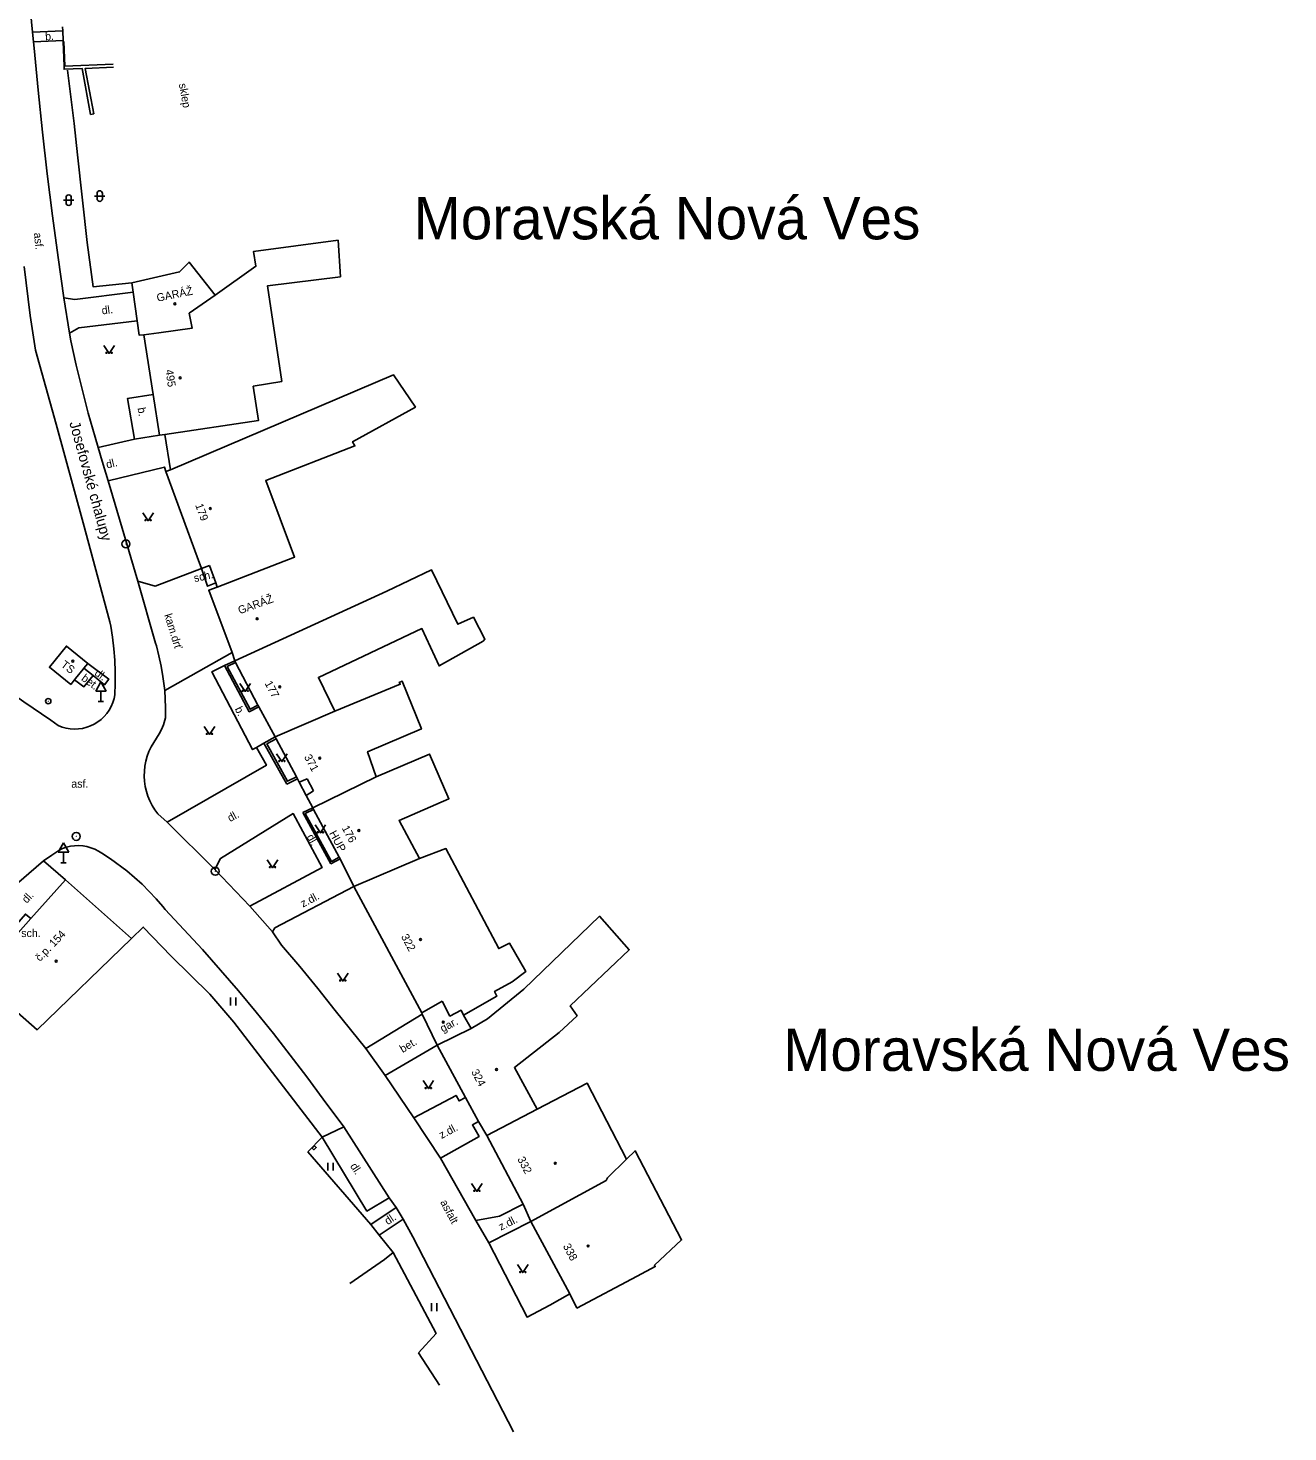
# Model space of a CAD drawing. Extents: x -577457 to -568404, y -1208466 to -1201387.
# Drawn here: x -573421.7 to -573302.7, y -1206635.1 to -1206502.5 of the extents above; entities that cross this region are included whole.
import ezdxf

# ---------------------------------------------------------------- set-up
doc = ezdxf.new("R2010")
doc.units = 0
for name, color, linetype in [('BUDOVY_MĚŘ', 7, 'Continuous'), ('BUDOVY_NEMĚŘ', 7, 'Continuous'), ('MAP_ZN_BP', 7, 'Continuous'), ('NÁZVY_SÍDEL_JEDNOTKY', 7, 'Continuous'), ('NÁZVY_ULIC_TOK_SMĚR', 7, 'Continuous'), ('OBVOD_PILÍŘE', 7, 'Continuous'), ('POMOC_POPIS', 7, 'Continuous'), ('ROZHRANÍ_PLOCH', 7, 'Continuous'), ('ZN_BUDOV', 7, 'Continuous'), ('ZN_DOPLŇKOVÉ', 7, 'Continuous'), ('ZN_KULTUR', 7, 'Continuous'), ('Č_POPIS_ORIENT', 7, 'Continuous')]:
    doc.layers.add(name, color=color, linetype=linetype)

msp = doc.modelspace()

# ---------------------------------------------------------------- linework, layer by layer
at = {"layer": 'BUDOVY_MĚŘ'}
for points in [[(-573411.75, -1206527.49), (-573411.87, -1206526.59)], [(-573410.75, -1206531.52), (-573411.2, -1206531.53), (-573411.39, -1206530.19)], [(-573410.75, -1206531.52), (-573409.88, -1206537.14)], [(-573409.88, -1206537.14), (-573409.28, -1206540.99)], [(-573409.28, -1206540.99), (-573408.78, -1206540.91)], [(-573408.24, -1206544.26), (-573408.66, -1206544.41)], [(-573408.66, -1206544.41), (-573405.71, -1206552.49)], [(-573405.71, -1206552.49), (-573405.31, -1206553.59), (-573404.54, -1206553.31)], [(-573402.16, -1206562.31), (-573402.42, -1206561.5), (-573404.62, -1206555.63), (-573403.82, -1206555.34), (-573403.95, -1206554.93), (-573404.54, -1206553.31)], [(-573417.64, -1206564.53), (-573419.67, -1206562.91), (-573418.06, -1206560.91), (-573417.05, -1206561.72), (-573416.04, -1206562.54), (-573416.41, -1206563), (-573416.49, -1206563.1)], [(-573402.16, -1206562.31), (-573402.08, -1206562.47)], [(-573402.08, -1206562.47), (-573399.97, -1206566.48)], [(-573417.2, -1206563.98), (-573417.3, -1206564.1), (-573417.64, -1206564.53)], [(-573399.97, -1206566.48), (-573399.89, -1206566.64)], [(-573399.89, -1206566.64), (-573398.36, -1206569.48)], [(-573398.36, -1206569.48), (-573398.26, -1206569.66)], [(-573398.26, -1206569.66), (-573396.34, -1206573.25)], [(-573396.34, -1206573.25), (-573396.24, -1206573.43)], [(-573396.24, -1206573.43), (-573396.08, -1206573.75)], [(-573395.33, -1206573.45), (-573396.08, -1206573.75)], [(-573396.08, -1206573.75), (-573395.42, -1206575.01)], [(-573394.74, -1206574.58), (-573395.42, -1206575.01)], [(-573395.42, -1206575.01), (-573394.8, -1206576.19)], [(-573394.8, -1206576.19), (-573394.73, -1206576.33)], [(-573394.73, -1206576.33), (-573392.3, -1206580.85)], [(-573392.3, -1206580.85), (-573392.22, -1206580.99)], [(-573392.22, -1206580.99), (-573390.93, -1206583.6)], [(-573411.92, -1206588.54), (-573418.16, -1206583), (-573421.43, -1206586.65), (-573423.34, -1206588.8), (-573426.43, -1206592.25)], [(-573390.93, -1206583.6), (-573384.51, -1206595.54)], [(-573384.51, -1206595.54), (-573384.45, -1206595.66), (-573383.05, -1206598.61)], [(-573383.05, -1206598.61), (-573380.36, -1206603.55), (-573379.14, -1206605.81), (-573378.34, -1206607.13)], [(-573374.2, -1206615.25), (-573374.91, -1206613.61), (-573378.34, -1206607.13)], [(-573374.2, -1206615.25), (-573370.53, -1206622.08), (-573369.87, -1206623.43)]]:
    msp.add_lwpolyline(points, dxfattribs=at)
at = {"layer": 'BUDOVY_NEMĚŘ'}
for points in [[(-573410.75, -1206531.52), (-573409.33, -1206531.32), (-573406.2, -1206530.88), (-573406.47, -1206529.47), (-573404.02, -1206527.75), (-573400.16, -1206525.03), (-573400.39, -1206523.63), (-573392.4, -1206522.58), (-573392.19, -1206526.02), (-573399.08, -1206526.89), (-573397.72, -1206535.91), (-573400.42, -1206536.36), (-573399.93, -1206539.6), (-573408.78, -1206540.91)], [(-573411.87, -1206526.59), (-573407.37, -1206525.56), (-573406.48, -1206524.64), (-573404.02, -1206527.75)], [(-573408.24, -1206544.26), (-573387.16, -1206535.29), (-573385.1, -1206538.34), (-573391.04, -1206541.6), (-573390.82, -1206542), (-573399.24, -1206545.27), (-573396.51, -1206552.5), (-573403.82, -1206555.34)], [(-573402.16, -1206562.31), (-573387.79, -1206555.72), (-573383.59, -1206553.7), (-573381.09, -1206558.85), (-573379.62, -1206558.18), (-573378.53, -1206560.24), (-573378.69, -1206560.44), (-573382.86, -1206562.78), (-573384.49, -1206559.25), (-573394.26, -1206563.86), (-573392.7, -1206567.05)], [(-573388.82, -1206573.25), (-573389.62, -1206570.88), (-573384.54, -1206568.73), (-573386.36, -1206564.22), (-573386.63, -1206564.34), (-573386.54, -1206564.51), (-573392.7, -1206567.05)], [(-573392.7, -1206567.05), (-573398.36, -1206569.48)], [(-573384.7, -1206580.98), (-573386.65, -1206577.37), (-573381.93, -1206575.32), (-573383.76, -1206571.11), (-573388.82, -1206573.25), (-573394.8, -1206576.19)], [(-573390.93, -1206583.6), (-573384.7, -1206580.98), (-573382.22, -1206580.04), (-573377.23, -1206589.48), (-573376.23, -1206588.96), (-573374.66, -1206591.63), (-573375.96, -1206592.63), (-573377.63, -1206593.52), (-573377.4, -1206593.96), (-573380.56, -1206595.76), (-573380.79, -1206595.31), (-573381.85, -1206595.85), (-573382.57, -1206594.46)], [(-573373.61, -1206604.64), (-573375.75, -1206600.72), (-573371.53, -1206597.41), (-573369.83, -1206595.84), (-573370.48, -1206594.9), (-573364.9, -1206589.59), (-573367.71, -1206586.42), (-573374.87, -1206593.31), (-573378.3, -1206596.1), (-573379.84, -1206597.03)], [(-573426.43, -1206592.25), (-573420.82, -1206597.14), (-573411.92, -1206588.54)], [(-573384.51, -1206595.54), (-573382.57, -1206594.46)], [(-573383.05, -1206598.61), (-573379.84, -1206597.03), (-573380.56, -1206595.76)], [(-573374.2, -1206615.25), (-573367.08, -1206611.37), (-573366.95, -1206611.14), (-573365.15, -1206609.36), (-573368.89, -1206602.18), (-573373.61, -1206604.64), (-573378.34, -1206607.13)], [(-573365.15, -1206609.36), (-573364.36, -1206608.58), (-573359.96, -1206616.99), (-573362.53, -1206619.38), (-573362.45, -1206619.51), (-573364.16, -1206620.43), (-573369.87, -1206623.43)]]:
    msp.add_lwpolyline(points, dxfattribs=at)
at = {"layer": 'MAP_ZN_BP'}
for centre, radius in [((-573412.44, -1206551.26), 0.375), ((-573412.44, -1206551.26), 0.0005), ((-573417.14, -1206578.88), 0.375), ((-573417.14, -1206578.88), 0.0005), ((-573404.01, -1206582.18), 0.375), ((-573404.01, -1206582.18), 0.0005)]:
    msp.add_circle(centre, radius, dxfattribs=at)
at = {"layer": 'OBVOD_PILÍŘE'}
msp.add_lwpolyline([(-573394.85, -1206608.33), (-573394.69, -1206608.48), (-573394.47, -1206608.26), (-573394.62, -1206608.1), (-573394.85, -1206608.33)], dxfattribs=at)
at = {"layer": 'ROZHRANÍ_PLOCH'}
for points in [[(-573421.28, -1206502.92), (-573421.64, -1206499)], [(-573418.41, -1206502.81), (-573421.28, -1206502.92)], [(-573421.16, -1206503.83), (-573421.28, -1206502.92)], [(-573418.37, -1206503.72), (-573421.16, -1206503.83)], [(-573421.16, -1206503.83), (-573421.11, -1206504.44), (-573420.73, -1206508.4), (-573420.32, -1206512.36), (-573419.87, -1206516.31), (-573419.38, -1206520.26), (-573418.84, -1206524.2), (-573418.3, -1206528.01)], [(-573418.37, -1206503.81), (-573418.3, -1206503.8)], [(-573418.29, -1206506.13), (-573418.37, -1206503.81)], [(-573415.79, -1206510.69), (-573416.58, -1206506.35), (-573418.28, -1206506.43), (-573418.29, -1206506.13)], [(-573418.22, -1206506.13), (-573418.29, -1206506.13)], [(-573415.49, -1206510.64), (-573415.79, -1206510.69)], [(-573422.07, -1206525.04), (-573421.5, -1206529.67), (-573420.97, -1206532.95), (-573419.03, -1206539.95), (-573416.47, -1206549.27), (-573413.95, -1206558.62), (-573413.88, -1206559.01), (-573413.72, -1206560.08), (-573413.59, -1206561.17), (-573413.5, -1206562.25), (-573413.46, -1206563.34), (-573413.45, -1206564.43), (-573413.49, -1206565.52), (-573413.56, -1206565.87), (-573413.68, -1206566.25), (-573413.83, -1206566.61), (-573414.02, -1206566.95), (-573414.25, -1206567.27), (-573414.5, -1206567.57), (-573414.79, -1206567.84), (-573415.1, -1206568.07), (-573415.43, -1206568.28), (-573415.79, -1206568.45), (-573416.15, -1206568.58), (-573416.53, -1206568.68), (-573416.92, -1206568.73), (-573417.31, -1206568.75), (-573417.7, -1206568.73), (-573418.09, -1206568.66), (-573418.47, -1206568.56), (-573418.83, -1206568.42), (-573419.55, -1206567.9)], [(-573411.75, -1206527.49), (-573417.27, -1206528.16), (-573418.3, -1206528.01)], [(-573417.76, -1206531.35), (-573418.3, -1206528.01)], [(-573411.39, -1206530.19), (-573416.9, -1206530.84), (-573417.76, -1206531.35)], [(-573417.76, -1206531.35), (-573417.66, -1206532.07), (-573417.15, -1206534.36), (-573416.59, -1206536.64), (-573416, -1206538.92), (-573415.36, -1206541.18), (-573415.07, -1206542.16)], [(-573411.63, -1206541.35), (-573412.28, -1206537.51), (-573409.88, -1206537.14)], [(-573415.07, -1206542.16), (-573411.63, -1206541.35)], [(-573411.63, -1206541.35), (-573409.28, -1206540.99)], [(-573415.07, -1206542.16), (-573414.69, -1206543.43), (-573414.11, -1206545.3)], [(-573408.66, -1206544.41), (-573408.79, -1206544), (-573414.11, -1206545.3)], [(-573453.66, -1206544.62), (-573445.49, -1206550.44), (-573435.56, -1206557.16), (-573426.99, -1206562.7), (-573422.08, -1206566.18), (-573419.55, -1206567.9)], [(-573414.11, -1206545.3), (-573411.33, -1206554.79), (-573409.65, -1206560.63), (-573409.57, -1206560.89), (-573409.33, -1206561.84), (-573409.13, -1206562.8), (-573408.97, -1206563.77), (-573408.76, -1206565.09), (-573408.71, -1206566.7), (-573408.71, -1206567.68), (-573408.77, -1206567.91), (-573408.91, -1206568.36), (-573409.08, -1206568.8), (-573409.3, -1206569.21), (-573409.55, -1206569.61), (-573409.82, -1206570.01), (-573410.06, -1206570.42), (-573410.27, -1206570.86), (-573410.43, -1206571.31), (-573410.56, -1206571.77), (-573410.65, -1206572.24), (-573410.7, -1206572.72), (-573410.72, -1206573.2), (-573410.69, -1206573.68), (-573410.62, -1206574.16), (-573410.51, -1206574.63), (-573410.36, -1206575.08), (-573410.18, -1206575.53), (-573409.96, -1206575.95), (-573409.7, -1206576.36), (-573409.42, -1206576.75), (-573408.56, -1206577.54)], [(-573411.33, -1206554.79), (-573409.67, -1206555.24), (-573405.31, -1206553.59)], [(-573416.04, -1206562.54), (-573414.06, -1206564.03), (-573414.48, -1206564.57), (-573415.55, -1206563.67)], [(-573402.42, -1206561.5), (-573408.76, -1206565.09)], [(-573403.13, -1206562.75), (-573404.32, -1206563.33), (-573400.48, -1206570.68), (-573400.12, -1206570.48)], [(-573402.16, -1206562.31), (-573403.13, -1206562.75)], [(-573403.13, -1206562.75), (-573400.79, -1206567.11), (-573399.89, -1206566.64)], [(-573402.08, -1206562.47), (-573402.88, -1206562.84), (-573400.72, -1206566.87), (-573399.97, -1206566.48)], [(-573415.55, -1206563.67), (-573416.41, -1206564.74), (-573417.3, -1206564.1)], [(-573415.55, -1206563.67), (-573416.41, -1206563)], [(-573408.56, -1206577.54), (-573399.17, -1206572.16), (-573400.12, -1206570.48)], [(-573399.41, -1206570.08), (-573400.12, -1206570.48)], [(-573399.41, -1206570.08), (-573398.36, -1206569.48)], [(-573397.26, -1206573.94), (-573399.41, -1206570.08)], [(-573396.34, -1206573.25), (-573397.18, -1206573.68), (-573399.13, -1206570.15), (-573398.26, -1206569.66)], [(-573396.24, -1206573.43), (-573397.26, -1206573.94)], [(-573400.75, -1206585.47), (-573393.91, -1206581.82), (-573396.66, -1206576.72), (-573403.52, -1206580.96), (-573404.05, -1206582.01)], [(-573394.8, -1206576.19), (-573395.72, -1206576.64)], [(-573395.72, -1206576.64), (-573393.09, -1206581.47)], [(-573394.73, -1206576.33), (-573395.5, -1206576.71), (-573393.03, -1206581.25), (-573392.3, -1206580.85)], [(-573404.05, -1206582.01), (-573408.56, -1206577.54)], [(-573420.24, -1206581.19), (-573419.43, -1206580.64), (-573418.79, -1206580.21), (-573418.43, -1206580.04), (-573418.06, -1206579.91), (-573417.68, -1206579.81), (-573417.29, -1206579.76), (-573416.9, -1206579.75), (-573416.51, -1206579.77), (-573416.13, -1206579.84), (-573415.75, -1206579.95), (-573415.39, -1206580.09), (-573415.04, -1206580.27), (-573414.72, -1206580.47), (-573413.91, -1206581)], [(-573420.24, -1206581.19), (-573423.48, -1206583.99), (-573428.84, -1206590.07)], [(-573420.24, -1206581.19), (-573418.16, -1206583)], [(-573413.91, -1206581), (-573412.37, -1206582.14), (-573411.63, -1206582.75), (-573410.92, -1206583.4), (-573410.24, -1206584.08), (-573409.59, -1206584.78), (-573408.96, -1206585.51), (-573408.75, -1206585.78), (-573406.97, -1206587.67), (-573405.22, -1206589.58), (-573403.5, -1206591.52), (-573401.81, -1206593.48), (-573400.15, -1206595.48), (-573398.52, -1206597.49), (-573396.92, -1206599.53), (-573395.35, -1206601.6), (-573393.82, -1206603.69), (-573391.87, -1206606.31)], [(-573393.09, -1206581.47), (-573392.22, -1206580.99)], [(-573400.75, -1206585.47), (-573404.05, -1206582.01)], [(-573390.93, -1206583.6), (-573398.38, -1206587.52), (-573398.6, -1206587.91)], [(-573400.75, -1206585.47), (-573398.6, -1206587.91)], [(-573398.6, -1206587.91), (-573397.75, -1206589.14), (-573396.03, -1206591.18), (-573394.33, -1206593.24), (-573392.67, -1206595.33), (-573389.78, -1206598.9)], [(-573384.45, -1206595.66), (-573389.78, -1206598.9)], [(-573387.95, -1206601.48), (-573389.78, -1206598.9)], [(-573383.05, -1206598.61), (-573387.95, -1206601.48), (-573385.24, -1206605.46), (-573381.26, -1206603.34), (-573380.98, -1206603.87), (-573380.36, -1206603.55)], [(-573391.87, -1206606.31), (-573393.91, -1206607.29), (-573389.68, -1206614.27), (-573387.57, -1206613.03), (-573386.91, -1206613.93), (-573389.3, -1206615.53)], [(-573387.57, -1206613.03), (-573391.87, -1206606.31)], [(-573382.74, -1206609.26), (-573385.24, -1206605.46)], [(-573379.14, -1206605.81), (-573379.71, -1206606.13), (-573379.09, -1206607.22), (-573382.74, -1206609.26), (-573379.39, -1206615.15), (-573377.17, -1206614.75), (-573374.91, -1206613.61)], [(-573386.26, -1206615.05), (-573386.91, -1206613.93)], [(-573388.51, -1206616.54), (-573386.26, -1206615.05), (-573385.35, -1206616.7), (-573375.83, -1206635.13)], [(-573378.17, -1206617.26), (-573379.39, -1206615.15)], [(-573374.2, -1206615.25), (-573378.17, -1206617.26), (-573374.55, -1206624.28), (-573372.42, -1206623.15), (-573370.53, -1206622.08)]]:
    msp.add_lwpolyline(points, dxfattribs=at)
at = {"layer": 'ZN_BUDOV'}
for centre in [(-573407.82, -1206528.58), (-573407.32, -1206535.57), (-573404.47, -1206547.92), (-573400.05, -1206558.32), (-573417.46, -1206562.33), (-573397.92, -1206564.76), (-573394.14, -1206571.49), (-573390.44, -1206578.33), (-573384.62, -1206588.62), (-573419.03, -1206590.67), (-573382.47, -1206596.42), (-573377.44, -1206600.9), (-573371.89, -1206609.76), (-573368.79, -1206617.57)]:
    msp.add_circle(centre, 0.0875, dxfattribs=at)
at = {"layer": 'ZN_DOPLŇKOVÉ'}
for p, q in [((-573414.8, -1206564.28), (-573415.3, -1206565.15)), ((-573415.3, -1206565.15), (-573414.3, -1206565.15)), ((-573414.8, -1206564.28), (-573414.3, -1206565.15)), ((-573414.8, -1206566.15), (-573414.8, -1206565.15)), ((-573415.05, -1206566.15), (-573414.55, -1206566.15)), ((-573418.35, -1206579.5), (-573418.85, -1206580.37)), ((-573418.35, -1206579.5), (-573417.85, -1206580.37)), ((-573418.85, -1206580.37), (-573417.85, -1206580.37)), ((-573418.35, -1206581.37), (-573418.35, -1206580.37)), ((-573418.6, -1206581.37), (-573418.1, -1206581.37))]:
    msp.add_line(p, q, dxfattribs=at)
for points in [[(-573418.41, -1206502.81), (-573418.42, -1206502.41)], [(-573418.37, -1206503.72), (-573418.41, -1206502.81)], [(-573418.37, -1206503.81), (-573418.37, -1206503.72)], [(-573418.3, -1206503.8), (-573418.22, -1206506.13)], [(-573418.22, -1206506.13), (-573413.64, -1206505.93)], [(-573417.97, -1206506.52), (-573417.33, -1206511.55)], [(-573413.63, -1206506.23), (-573416.28, -1206506.34), (-573415.49, -1206510.64)], [(-573417.33, -1206511.55), (-573417.03, -1206514.52)], [(-573417.03, -1206514.52), (-573416.1, -1206522.78), (-573415.53, -1206526.98), (-573411.87, -1206526.59)], [(-573411.39, -1206530.19), (-573411.75, -1206527.49)], [(-573408.24, -1206544.26), (-573408.78, -1206540.91)], [(-573403.95, -1206554.93), (-573404.74, -1206555.25), (-573405.31, -1206553.59)], [(-573416.49, -1206563.1), (-573417.2, -1206563.98)], [(-573394.74, -1206574.58), (-573395.33, -1206573.45)], [(-573421.43, -1206586.65), (-573421.93, -1206586.22), (-573423.79, -1206588.36), (-573423.34, -1206588.8)], [(-573408.18, -1206590.18), (-573410.81, -1206587.44), (-573411.92, -1206588.54)], [(-573404.53, -1206593.78), (-573408.18, -1206590.18)], [(-573395.25, -1206608.69), (-573393.91, -1206607.29), (-573402.26, -1206596.43), (-573404.53, -1206593.78)], [(-573389.3, -1206615.53), (-573395.25, -1206608.69)], [(-573387.21, -1206618.18), (-573388.51, -1206616.54), (-573389.3, -1206615.53)], [(-573391.3, -1206621.11), (-573388.01, -1206618.83), (-573387.21, -1206618.18)], [(-573384.82, -1206627.65), (-573383.15, -1206625.84), (-573387.21, -1206618.18)], [(-573382.83, -1206630.72), (-573384.82, -1206627.65)]]:
    msp.add_lwpolyline(points, dxfattribs=at)
for radius in [0.25, 0.0005]:
    msp.add_circle((-573419.78, -1206566.11), radius, dxfattribs=at)
at = {"layer": 'ZN_KULTUR'}
for p, q in [((-573418.35, -1206518.79), (-573417.35, -1206518.79)), ((-573418.1, -1206519.04), (-573418.1, -1206518.54)), ((-573417.6, -1206519.04), (-573417.6, -1206518.54)), ((-573415.42, -1206518.4), (-573414.42, -1206518.4)), ((-573415.17, -1206518.65), (-573415.17, -1206518.15)), ((-573414.67, -1206518.65), (-573414.67, -1206518.15)), ((-573402.56, -1206594.86), (-573402.56, -1206594.11)), ((-573402.06, -1206594.86), (-573402.06, -1206594.11)), ((-573393.36, -1206610.45), (-573393.36, -1206609.7)), ((-573392.86, -1206610.45), (-573392.86, -1206609.7)), ((-573383.59, -1206623.72), (-573383.59, -1206622.97)), ((-573383.09, -1206623.72), (-573383.09, -1206622.97))]:
    msp.add_line(p, q, dxfattribs=at)
for points in [[(-573414.53, -1206532.51), (-573414.03, -1206533.26), (-573413.53, -1206532.51)], [(-573410.85, -1206548.32), (-573410.35, -1206549.07), (-573409.85, -1206548.32)], [(-573401.67, -1206564.44), (-573401.17, -1206565.19), (-573400.67, -1206564.44)], [(-573405.05, -1206568.5), (-573404.55, -1206569.25), (-573404.05, -1206568.5)], [(-573398.21, -1206571.07), (-573397.71, -1206571.82), (-573397.21, -1206571.07)], [(-573394.58, -1206577.8), (-573394.08, -1206578.55), (-573393.58, -1206577.8)], [(-573399.09, -1206581.09), (-573398.59, -1206581.84), (-573398.09, -1206581.09)], [(-573392.46, -1206591.79), (-573391.96, -1206592.54), (-573391.46, -1206591.79)], [(-573384.38, -1206601.95), (-573383.88, -1206602.7), (-573383.38, -1206601.95)], [(-573379.79, -1206611.66), (-573379.29, -1206612.41), (-573378.79, -1206611.66)], [(-573375.46, -1206619.33), (-573374.96, -1206620.08), (-573374.46, -1206619.33)]]:
    msp.add_lwpolyline(points, dxfattribs=at)
for centre in [(-573414.28, -1206533.21), (-573413.78, -1206533.21), (-573410.6, -1206549.02), (-573410.1, -1206549.02), (-573401.42, -1206565.14), (-573400.92, -1206565.14), (-573404.8, -1206569.2), (-573404.3, -1206569.2), (-573397.96, -1206571.77), (-573397.46, -1206571.77), (-573394.33, -1206578.5), (-573393.83, -1206578.5), (-573398.84, -1206581.79), (-573398.34, -1206581.79), (-573392.21, -1206592.49), (-573391.71, -1206592.49), (-573384.13, -1206602.65), (-573383.63, -1206602.65), (-573379.54, -1206612.36), (-573379.04, -1206612.36), (-573375.21, -1206620.03), (-573374.71, -1206620.03)]:
    msp.add_circle(centre, 0.05, dxfattribs=at)
for centre, start, end in [((-573417.85, -1206518.54), 0, 180), ((-573414.92, -1206518.15), 0, 180), ((-573414.92, -1206518.65), 180, 360), ((-573417.85, -1206519.04), 180, 360)]:
    msp.add_arc(centre, 0.25, start, end, dxfattribs=at)

# ---------------------------------------------------------------- texts
at = {"layer": 'NÁZVY_SÍDEL_JEDNOTKY'}
for p in [(-573385.27, -1206522.49), (-573350.36, -1206601.03)]:
    msp.add_text('Moravská Nová Ves', height=4, dxfattribs=at).set_placement(p)
at = {"layer": 'NÁZVY_ULIC_TOK_SMĚR'}
msp.add_text('Josefovské chalupy', height=1, rotation=285.42, dxfattribs=at).set_placement((-573417.8, -1206539.82))
at = {"layer": 'POMOC_POPIS'}
for s, rotation, p in [('b.', 2.1949, (-573420.06, -1206503.69)), ('sklep', 280.37, (-573407.45, -1206507.82)), ('asf.', 276.6091, (-573421.15, -1206521.89)), ('GARÁŽ', 11.4866, (-573409.46, -1206528.39)), ('dl.', 7.0257, (-573414.69, -1206529.58)), (' b.', 279.58, (-573411.39, -1206538.15)), ('dl.', 13.69, (-573414.22, -1206544.14)), ('sch.', 12.0947, (-573405.95, -1206554.87)), ('GARÁŽ', 19.7129, (-573401.7, -1206557.91)), ('kam.drť', 287.2379, (-573408.83, -1206557.97)), ('TS', 322.76, (-573418.65, -1206562.8)), ('bet.', 323.2739, (-573416.72, -1206564.08)), ('dl.', 324.1315, (-573415.47, -1206563.6)), (' b.', 297.09, (-573402.31, -1206566.6)), ('dl.', 28.5312, (-573402.6, -1206577.54)), ('dl.', 299.2858, (-573395.4, -1206578.92)), (' HUP', 298.12, (-573393.4, -1206578.33)), ('dl.', 46.6733, (-573421.81, -1206585.26)), ('z.dl.', 27.7522, (-573395.72, -1206585.61)), ('gar.', 28.16, (-573382.52, -1206597.41)), ('bet.', 31.2946, (-573386.31, -1206599.35)), ('z.dl.', 28.0426, (-573382.63, -1206607.47)), ('dl.', 302.6144, (-573391.3, -1206610.02)), ('asfalt', 297.8932, (-573382.78, -1206613.43)), ('dl.', 33.8006, (-573387.71, -1206615.61)), ('z.dl.', 26.853, (-573377.02, -1206616.13))]:
    msp.add_text(s, height=0.75, rotation=rotation, dxfattribs=at).set_placement(p)
for s, p in [('asf.', (-573417.6, -1206574.28)), ('sch.', (-573422.33, -1206588.39))]:
    msp.add_text(s, height=0.75, dxfattribs=at).set_placement(p)
at = {"layer": 'Č_POPIS_ORIENT'}
for s, rotation, p in [('495', 278.81, (-573408.72, -1206534.83)), ('179', 290.04, (-573405.91, -1206547.59)), ('177', 297.72, (-573399.36, -1206564.42)), ('371', 298.23, (-573395.64, -1206571.37)), ('176', 298.25, (-573392.08, -1206578.09)), ('č.p. 154', 45.9072, (-573420.56, -1206590.75)), ('322', 297.93, (-573386.48, -1206588.34)), ('324', 298.16, (-573379.86, -1206601.11)), ('332', 297.54, (-573375.49, -1206609.36)), ('338', 297.84, (-573371.19, -1206617.57))]:
    msp.add_text(s, height=0.75, rotation=rotation, dxfattribs=at).set_placement(p)

doc.saveas('drawing.dxf')
